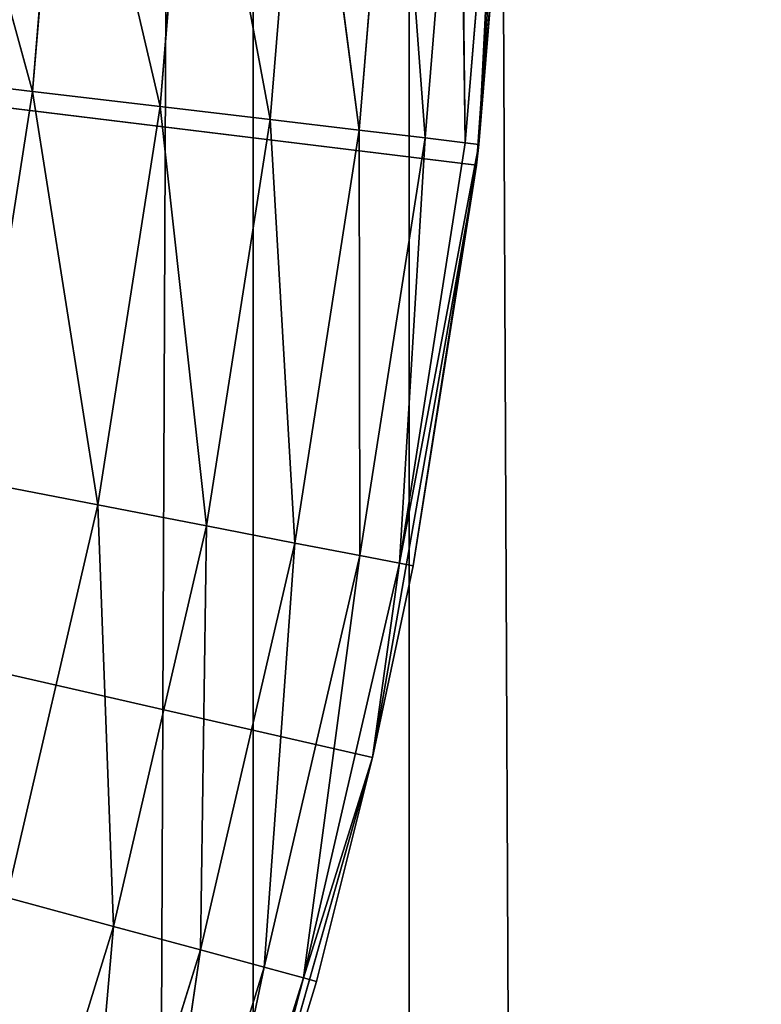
# Model space of a CAD drawing. Extents: x 0.4 to 80.4, y 0.1 to 20.1.
# Tile 574 of 656: x 78.9894 to 79.0719, y 17.3947 to 17.5043. Entities that reach past the tile are written whole.
import ezdxf

# ---------------------------------------------------------------- set-up
doc = ezdxf.new("R2010")
doc.units = 0
doc.header["$LTSCALE"] = 2.54
doc.layers.get('0').update_dxf_attribs({"color": 13, "linetype": 'CONTINUOUS'})

# ---------------------------------------------------------------- blocks, each defined once
blk = doc.blocks.new('P__KA_KUCHENNA_MOLISA_STL')
at = {"color": 0}
for p, q in [((78.93705, 0.16711, 71.77168), (79.01534, 19.96711, 71.73339)), ((78.93705, 0.16711, 71.77168), (79.01534, 19.96711, 71.73339)), ((79.01534, 0.16711, 71.73339), (79.01534, 19.96711, 71.73339)), ((79.01534, 0.16711, 71.73339), (79.01534, 19.96711, 71.73339)), ((79.0327, 0.16711, 72.67292), (79.0327, 19.96711, 72.67292)), ((79.0327, 0.16711, 72.67292), (79.0327, 19.96711, 72.67292)), ((79.11729, 0.16711, 72.69392), (79.0327, 19.96711, 72.67292)), ((79.11729, 0.16711, 72.69392), (79.0327, 19.96711, 72.67292)), ((79.04018, 17.48806, 89.4), (78.395, 17.56711, 89.4)), ((78.395, 17.56711, 89.4), (79.02863, 17.42214, 89.4)), ((79.04018, 17.48806, 89.4), (78.395, 17.56711, 89.4)), ((78.395, 17.56711, 89.4), (79.02863, 17.42214, 89.4)), ((79.04489, 17.55481, 89.4), (79.04018, 17.48806, 89.4)), ((79.04489, 17.55481, 89.4), (79.04018, 17.48806, 89.4)), ((78.97861, 17.54067, 88.90603), (78.99081, 17.49628, 88.9134)), ((78.97861, 17.54067, 88.90603), (78.99081, 17.49628, 88.9134)), ((78.99439, 17.53996, 88.9134), (78.99081, 17.49628, 88.9134)), ((78.99439, 17.53996, 88.9134), (78.99081, 17.49628, 88.9134)), ((78.99439, 17.53996, 88.9134), (79.00499, 17.49459, 88.92339)), ((78.99439, 17.53996, 88.9134), (79.00499, 17.49459, 88.92339)), ((79.00865, 17.53931, 88.92339), (79.00499, 17.49459, 88.92339)), ((79.00865, 17.53931, 88.92339), (79.00499, 17.49459, 88.92339)), ((79.00865, 17.53931, 88.92339), (79.01722, 17.49314, 88.93572)), ((79.00865, 17.53931, 88.92339), (79.01722, 17.49314, 88.93572)), ((79.02097, 17.53876, 88.93572), (79.01722, 17.49314, 88.93572)), ((79.02097, 17.53876, 88.93572), (79.01722, 17.49314, 88.93572)), ((79.02097, 17.53876, 88.93572), (79.02715, 17.49196, 88.95)), ((79.02097, 17.53876, 88.93572), (79.02715, 17.49196, 88.95)), ((79.03095, 17.5383, 88.95), (79.02715, 17.49196, 88.95)), ((79.03095, 17.5383, 88.95), (79.02715, 17.49196, 88.95)), ((79.03095, 17.5383, 88.95), (79.03447, 17.49109, 88.9658)), ((79.03095, 17.5383, 88.95), (79.03447, 17.49109, 88.9658)), ((79.03831, 17.53797, 88.9658), (79.03447, 17.49109, 88.9658)), ((79.03831, 17.53797, 88.9658), (79.03447, 17.49109, 88.9658)), ((79.03831, 17.53797, 88.9658), (79.03895, 17.49056, 88.98264)), ((79.03831, 17.53797, 88.9658), (79.03895, 17.49056, 88.98264)), ((79.04282, 17.53777, 88.98264), (79.03895, 17.49056, 88.98264)), ((79.04282, 17.53777, 88.98264), (79.03895, 17.49056, 88.98264)), ((79.04018, 17.48806, 89.4), (79.04434, 17.5377, 89)), ((79.04018, 17.48806, 89.4), (79.04434, 17.5377, 89)), ((79.04282, 17.53777, 88.98264), (79.04046, 17.49038, 89)), ((79.04282, 17.53777, 88.98264), (79.04046, 17.49038, 89)), ((79.04046, 17.49038, 89), (79.04434, 17.5377, 89)), ((79.04046, 17.49038, 89), (79.04434, 17.5377, 89)), ((78.97512, 17.49814, 88.90603), (78.99081, 17.49628, 88.9134)), ((78.97512, 17.49814, 88.90603), (78.99081, 17.49628, 88.9134)), ((78.98405, 17.45298, 88.9134), (78.99081, 17.49628, 88.9134)), ((78.98405, 17.45298, 88.9134), (78.99081, 17.49628, 88.9134)), ((78.99807, 17.45026, 88.92339), (78.99081, 17.49628, 88.9134)), ((78.99081, 17.49628, 88.9134), (79.00499, 17.49459, 88.92339)), ((78.99807, 17.45026, 88.92339), (78.99081, 17.49628, 88.9134)), ((78.99081, 17.49628, 88.9134), (79.00499, 17.49459, 88.92339)), ((78.99807, 17.45026, 88.92339), (79.00499, 17.49459, 88.92339)), ((78.99807, 17.45026, 88.92339), (79.00499, 17.49459, 88.92339)), ((79.01017, 17.44792, 88.93572), (79.00499, 17.49459, 88.92339)), ((79.00499, 17.49459, 88.92339), (79.01722, 17.49314, 88.93572)), ((79.01017, 17.44792, 88.93572), (79.00499, 17.49459, 88.92339)), ((79.00499, 17.49459, 88.92339), (79.01722, 17.49314, 88.93572)), ((79.01017, 17.44792, 88.93572), (79.01722, 17.49314, 88.93572)), ((79.01017, 17.44792, 88.93572), (79.01722, 17.49314, 88.93572)), ((79.01998, 17.44601, 88.95), (79.01722, 17.49314, 88.93572)), ((79.01722, 17.49314, 88.93572), (79.02715, 17.49196, 88.95)), ((79.01998, 17.44601, 88.95), (79.01722, 17.49314, 88.93572)), ((79.01722, 17.49314, 88.93572), (79.02715, 17.49196, 88.95)), ((79.01998, 17.44601, 88.95), (79.02715, 17.49196, 88.95)), ((79.01998, 17.44601, 88.95), (79.02715, 17.49196, 88.95)), ((79.02722, 17.44461, 88.9658), (79.02715, 17.49196, 88.95)), ((79.02715, 17.49196, 88.95), (79.03447, 17.49109, 88.9658)), ((79.02722, 17.44461, 88.9658), (79.02715, 17.49196, 88.95)), ((79.02715, 17.49196, 88.95), (79.03447, 17.49109, 88.9658)), ((79.02722, 17.44461, 88.9658), (79.03447, 17.49109, 88.9658)), ((79.02722, 17.44461, 88.9658), (79.03447, 17.49109, 88.9658)), ((79.03164, 17.44376, 88.98264), (79.03447, 17.49109, 88.9658)), ((79.03164, 17.44376, 88.98264), (79.03447, 17.49109, 88.9658)), ((79.03164, 17.44376, 88.98264), (79.03895, 17.49056, 88.98264)), ((79.03164, 17.44376, 88.98264), (79.03895, 17.49056, 88.98264)), ((79.03164, 17.44376, 88.98264), (79.04046, 17.49038, 89)), ((79.03164, 17.44376, 88.98264), (79.04046, 17.49038, 89)), ((79.03314, 17.44347, 89), (79.04046, 17.49038, 89)), ((79.03314, 17.44347, 89), (79.04046, 17.49038, 89)), ((79.03447, 17.49109, 88.9658), (79.03895, 17.49056, 88.98264)), ((79.03447, 17.49109, 88.9658), (79.03895, 17.49056, 88.98264)), ((79.04046, 17.49038, 89), (79.03895, 17.49056, 88.98264)), ((79.04046, 17.49038, 89), (79.03895, 17.49056, 88.98264)), ((79.04018, 17.48806, 89.4), (79.04046, 17.49038, 89)), ((79.04018, 17.48806, 89.4), (79.04046, 17.49038, 89)), ((79.04018, 17.48806, 89.4), (79.02863, 17.42214, 89.4)), ((79.04018, 17.48806, 89.4), (79.02863, 17.42214, 89.4)), ((79.03314, 17.44347, 89), (79.04018, 17.48806, 89.4)), ((79.03314, 17.44347, 89), (79.04018, 17.48806, 89.4)), ((78.98405, 17.45298, 88.9134), (78.99807, 17.45026, 88.92339)), ((78.98405, 17.45298, 88.9134), (78.99807, 17.45026, 88.92339)), ((78.98793, 17.40655, 88.92339), (78.99807, 17.45026, 88.92339)), ((78.98793, 17.40655, 88.92339), (78.99807, 17.45026, 88.92339)), ((78.99982, 17.40333, 88.93572), (78.99807, 17.45026, 88.92339)), ((78.99807, 17.45026, 88.92339), (79.01017, 17.44792, 88.93572)), ((78.99982, 17.40333, 88.93572), (78.99807, 17.45026, 88.92339)), ((78.99807, 17.45026, 88.92339), (79.01017, 17.44792, 88.93572)), ((78.99982, 17.40333, 88.93572), (79.01017, 17.44792, 88.93572)), ((78.99982, 17.40333, 88.93572), (79.01017, 17.44792, 88.93572)), ((79.00947, 17.40072, 88.95), (79.01017, 17.44792, 88.93572)), ((79.00947, 17.40072, 88.95), (79.01017, 17.44792, 88.93572)), ((79.01017, 17.44792, 88.93572), (79.01998, 17.44601, 88.95)), ((79.01017, 17.44792, 88.93572), (79.01998, 17.44601, 88.95)), ((79.00947, 17.40072, 88.95), (79.01998, 17.44601, 88.95)), ((79.00947, 17.40072, 88.95), (79.01998, 17.44601, 88.95)), ((79.01658, 17.39879, 88.9658), (79.01998, 17.44601, 88.95)), ((79.01658, 17.39879, 88.9658), (79.01998, 17.44601, 88.95)), ((79.01998, 17.44601, 88.95), (79.02722, 17.44461, 88.9658)), ((79.01998, 17.44601, 88.95), (79.02722, 17.44461, 88.9658)), ((79.01658, 17.39879, 88.9658), (79.02722, 17.44461, 88.9658)), ((79.01658, 17.39879, 88.9658), (79.02722, 17.44461, 88.9658)), ((79.02094, 17.39761, 88.98264), (79.02722, 17.44461, 88.9658)), ((79.02094, 17.39761, 88.98264), (79.02722, 17.44461, 88.9658)), ((79.02722, 17.44461, 88.9658), (79.03164, 17.44376, 88.98264)), ((79.02722, 17.44461, 88.9658), (79.03164, 17.44376, 88.98264)), ((79.02094, 17.39761, 88.98264), (79.03164, 17.44376, 88.98264)), ((79.02094, 17.39761, 88.98264), (79.03164, 17.44376, 88.98264)), ((79.02863, 17.42214, 89), (79.03164, 17.44376, 88.98264)), ((79.02863, 17.42214, 89), (79.03164, 17.44376, 88.98264)), ((79.02863, 17.42214, 89.4), (79.03314, 17.44347, 89)), ((79.02863, 17.42214, 89), (79.03314, 17.44347, 89)), ((79.02863, 17.42214, 89.4), (79.03314, 17.44347, 89)), ((79.02863, 17.42214, 89), (79.03314, 17.44347, 89)), ((79.03314, 17.44347, 89), (79.03164, 17.44376, 88.98264)), ((79.03314, 17.44347, 89), (79.03164, 17.44376, 88.98264)), ((79.02863, 17.42214, 89.4), (79.01036, 17.35776, 89.4)), ((79.02863, 17.42214, 89.4), (79.01036, 17.35776, 89.4)), ((79.02094, 17.39761, 88.98264), (79.02863, 17.42214, 89)), ((79.02094, 17.39761, 88.98264), (79.02863, 17.42214, 89)), ((79.02241, 17.39722, 89), (79.02863, 17.42214, 89.4)), ((79.02241, 17.39722, 89), (79.02863, 17.42214, 89.4)), ((79.02241, 17.39722, 89), (79.02863, 17.42214, 89)), ((79.02241, 17.39722, 89), (79.02863, 17.42214, 89)), ((79.02863, 17.42214, 89), (79.02863, 17.42214, 89.4)), ((79.02863, 17.42214, 89), (79.02863, 17.42214, 89.4)), ((78.98793, 17.40655, 88.92339), (78.99982, 17.40333, 88.93572)), ((78.98793, 17.40655, 88.92339), (78.99982, 17.40333, 88.93572)), ((78.98625, 17.35962, 88.93572), (78.99982, 17.40333, 88.93572)), ((78.98625, 17.35962, 88.93572), (78.99982, 17.40333, 88.93572)), ((78.99569, 17.35631, 88.95), (78.99982, 17.40333, 88.93572)), ((78.99569, 17.35631, 88.95), (78.99982, 17.40333, 88.93572)), ((78.99982, 17.40333, 88.93572), (79.00947, 17.40072, 88.95)), ((78.99982, 17.40333, 88.93572), (79.00947, 17.40072, 88.95)), ((78.99569, 17.35631, 88.95), (79.00947, 17.40072, 88.95)), ((78.99569, 17.35631, 88.95), (79.00947, 17.40072, 88.95)), ((79.00264, 17.35387, 88.9658), (79.00947, 17.40072, 88.95)), ((79.00264, 17.35387, 88.9658), (79.00947, 17.40072, 88.95)), ((79.00947, 17.40072, 88.95), (79.01658, 17.39879, 88.9658)), ((79.00947, 17.40072, 88.95), (79.01658, 17.39879, 88.9658)), ((79.00264, 17.35387, 88.9658), (79.01658, 17.39879, 88.9658)), ((79.00264, 17.35387, 88.9658), (79.01658, 17.39879, 88.9658)), ((79.0069, 17.35237, 88.98264), (79.01658, 17.39879, 88.9658)), ((79.0069, 17.35237, 88.98264), (79.01658, 17.39879, 88.9658)), ((79.01658, 17.39879, 88.9658), (79.02094, 17.39761, 88.98264)), ((79.01658, 17.39879, 88.9658), (79.02094, 17.39761, 88.98264)), ((79.0069, 17.35237, 88.98264), (79.02094, 17.39761, 88.98264)), ((79.0069, 17.35237, 88.98264), (79.02094, 17.39761, 88.98264)), ((79.01036, 17.35776, 89), (79.02094, 17.39761, 88.98264)), ((79.01036, 17.35776, 89), (79.02094, 17.39761, 88.98264)), ((79.01036, 17.35776, 89.4), (79.02241, 17.39722, 89)), ((79.01036, 17.35776, 89), (79.02241, 17.39722, 89)), ((79.01036, 17.35776, 89.4), (79.02241, 17.39722, 89)), ((79.01036, 17.35776, 89), (79.02241, 17.39722, 89)), ((79.02241, 17.39722, 89), (79.02094, 17.39761, 88.98264)), ((79.02241, 17.39722, 89), (79.02094, 17.39761, 88.98264))]:
    blk.add_line(p, q, dxfattribs=at)
mesh = blk.add_polyface(dxfattribs=at)
corners = [(79.01534, 0.16711, 71.73339), (78.93705, 0.16711, 71.77168), (79.01534, 19.96711, 71.73339)]
mesh.append_faces([[corners[k] for k in face] for face in [(0, 1, 2)]], dxfattribs={"color": 0})
mesh = blk.add_polyface(dxfattribs=at)
corners = [(79.01534, 19.96711, 71.73339), (78.93705, 0.16711, 71.77168), (78.93705, 19.96711, 71.77168)]
mesh.append_faces([[corners[k] for k in face] for face in [(0, 1, 2)]], dxfattribs={"color": 0})
mesh = blk.add_polyface(dxfattribs=at)
corners = [(79.0327, 0.16711, 72.67292), (78.95304, 19.96711, 72.63755), (78.95304, 0.16711, 72.63755)]
mesh.append_faces([[corners[k] for k in face] for face in [(0, 1, 2)]], dxfattribs={"color": 0})
mesh = blk.add_polyface(dxfattribs=at)
corners = [(79.0327, 19.96711, 72.67292), (78.95304, 19.96711, 72.63755), (79.0327, 0.16711, 72.67292)]
mesh.append_faces([[corners[k] for k in face] for face in [(0, 1, 2)]], dxfattribs={"color": 0})
mesh = blk.add_polyface(dxfattribs=at)
corners = [(79.0991, 0.16711, 71.70928), (79.01534, 0.16711, 71.73339), (79.0991, 19.96711, 71.70928)]
mesh.append_faces([[corners[k] for k in face] for face in [(0, 1, 2)]], dxfattribs={"color": 0})
mesh = blk.add_polyface(dxfattribs=at)
corners = [(79.0991, 19.96711, 71.70928), (79.01534, 0.16711, 71.73339), (79.01534, 19.96711, 71.73339)]
mesh.append_faces([[corners[k] for k in face] for face in [(0, 1, 2)]], dxfattribs={"color": 0})
mesh = blk.add_polyface(dxfattribs=at)
corners = [(79.11729, 0.16711, 72.69392), (79.0327, 19.96711, 72.67292), (79.0327, 0.16711, 72.67292)]
mesh.append_faces([[corners[k] for k in face] for face in [(0, 1, 2)]], dxfattribs={"color": 0})
mesh = blk.add_polyface(dxfattribs=at)
corners = [(79.11729, 19.96711, 72.69392), (79.0327, 19.96711, 72.67292), (79.11729, 0.16711, 72.69392)]
mesh.append_faces([[corners[k] for k in face] for face in [(0, 1, 2)]], dxfattribs={"color": 0})
mesh = blk.add_polyface(dxfattribs=at)
corners = [(80.395, 19.86711, 89.4), (78.7239, 2.68682, 89.4), (78.69811, 2.74211, 89.4)]
mesh.append_faces([[corners[k] for k in face] for face in [(0, 1, 2)]], dxfattribs={"color": 0})
mesh = blk.add_polyface(dxfattribs=at)
corners = [(80.395, 19.86711, 89.4), (78.69811, 2.74211, 89.4), (78.7239, 17.4474, 89.4)]
mesh.append_faces([[corners[k] for k in face] for face in [(0, 1, 2)]], dxfattribs={"color": 0})
mesh = blk.add_polyface(dxfattribs=at)
corners = [(80.395, 19.86711, 89.5), (78.69811, 2.74211, 89.5), (78.7239, 2.68682, 89.5)]
mesh.append_faces([[corners[k] for k in face] for face in [(0, 1, 2)]], dxfattribs={"color": 0})
mesh = blk.add_polyface(dxfattribs=at)
corners = [(80.395, 19.86711, 89.5), (78.7239, 17.4474, 89.5), (78.69811, 2.74211, 89.5)]
mesh.append_faces([[corners[k] for k in face] for face in [(0, 1, 2)]], dxfattribs={"color": 0})
mesh = blk.add_polyface(dxfattribs=at)
corners = [(80.395, 19.86711, 89.4), (78.73969, 2.62789, 89.4), (78.7239, 2.68682, 89.4)]
mesh.append_faces([[corners[k] for k in face] for face in [(0, 1, 2)]], dxfattribs={"color": 0})
mesh = blk.add_polyface(dxfattribs=at)
corners = [(80.395, 19.86711, 89.4), (78.7239, 17.4474, 89.4), (78.73969, 17.50633, 89.4)]
mesh.append_faces([[corners[k] for k in face] for face in [(0, 1, 2)]], dxfattribs={"color": 0})
mesh = blk.add_polyface(dxfattribs=at)
corners = [(80.395, 19.86711, 89.5), (78.7239, 2.68682, 89.5), (80.395, 0.26711, 89.5)]
mesh.append_faces([[corners[k] for k in face] for face in [(0, 1, 2)]], dxfattribs={"color": 0})
mesh = blk.add_polyface(dxfattribs=at)
corners = [(80.395, 19.86711, 89.5), (78.73969, 17.50633, 89.5), (78.7239, 17.4474, 89.5)]
mesh.append_faces([[corners[k] for k in face] for face in [(0, 1, 2)]], dxfattribs={"color": 0})
mesh = blk.add_polyface(dxfattribs=at)
corners = [(80.395, 0.26711, 89.4), (78.73969, 2.62789, 89.4), (80.395, 19.86711, 89.4)]
mesh.append_faces([[corners[k] for k in face] for face in [(0, 1, 2)]], dxfattribs={"color": 0})
mesh = blk.add_polyface(dxfattribs=at)
corners = [(79.04018, 17.48806, 89.4), (78.395, 17.56711, 89.4), (79.02863, 17.42214, 89.4)]
mesh.append_faces([[corners[k] for k in face] for face in [(0, 1, 2)]], dxfattribs={"color": 0})
mesh = blk.add_polyface(dxfattribs=at)
corners = [(79.04489, 17.55481, 89.4), (78.395, 17.56711, 89.4), (79.04018, 17.48806, 89.4)]
mesh.append_faces([[corners[k] for k in face] for face in [(0, 1, 2)]], dxfattribs={"color": 0})
mesh = blk.add_polyface(dxfattribs=at)
corners = [(79.01036, 17.35776, 89.4), (78.395, 17.56711, 89.4), (78.98558, 17.29559, 89.4)]
mesh.append_faces([[corners[k] for k in face] for face in [(0, 1, 2)]], dxfattribs={"color": 0})
mesh = blk.add_polyface(dxfattribs=at)
corners = [(79.02863, 17.42214, 89.4), (78.395, 17.56711, 89.4), (79.01036, 17.35776, 89.4)]
mesh.append_faces([[corners[k] for k in face] for face in [(0, 1, 2)]], dxfattribs={"color": 0})
mesh = blk.add_polyface(dxfattribs=at)
corners = [(79.04489, 17.55481, 89.4), (79.04018, 17.48806, 89.4), (79.04434, 17.5377, 89)]
mesh.append_faces([[corners[k] for k in face] for face in [(0, 1, 2)]], dxfattribs={"color": 0})
mesh = blk.add_polyface(dxfattribs=at)
corners = [(78.99081, 17.49628, 88.9134), (78.97512, 17.49814, 88.90603), (78.97861, 17.54067, 88.90603)]
mesh.append_faces([[corners[k] for k in face] for face in [(0, 1, 2)]], dxfattribs={"color": 0})
mesh = blk.add_polyface(dxfattribs=at)
corners = [(78.99439, 17.53996, 88.9134), (78.99081, 17.49628, 88.9134), (78.97861, 17.54067, 88.90603)]
mesh.append_faces([[corners[k] for k in face] for face in [(0, 1, 2)]], dxfattribs={"color": 0})
mesh = blk.add_polyface(dxfattribs=at)
corners = [(79.00499, 17.49459, 88.92339), (78.99081, 17.49628, 88.9134), (78.99439, 17.53996, 88.9134)]
mesh.append_faces([[corners[k] for k in face] for face in [(0, 1, 2)]], dxfattribs={"color": 0})
mesh = blk.add_polyface(dxfattribs=at)
corners = [(79.00865, 17.53931, 88.92339), (79.00499, 17.49459, 88.92339), (78.99439, 17.53996, 88.9134)]
mesh.append_faces([[corners[k] for k in face] for face in [(0, 1, 2)]], dxfattribs={"color": 0})
mesh = blk.add_polyface(dxfattribs=at)
corners = [(79.01722, 17.49314, 88.93572), (79.00499, 17.49459, 88.92339), (79.00865, 17.53931, 88.92339)]
mesh.append_faces([[corners[k] for k in face] for face in [(0, 1, 2)]], dxfattribs={"color": 0})
mesh = blk.add_polyface(dxfattribs=at)
corners = [(79.02097, 17.53876, 88.93572), (79.01722, 17.49314, 88.93572), (79.00865, 17.53931, 88.92339)]
mesh.append_faces([[corners[k] for k in face] for face in [(0, 1, 2)]], dxfattribs={"color": 0})
mesh = blk.add_polyface(dxfattribs=at)
corners = [(79.02097, 17.53876, 88.93572), (79.02715, 17.49196, 88.95), (79.01722, 17.49314, 88.93572)]
mesh.append_faces([[corners[k] for k in face] for face in [(0, 1, 2)]], dxfattribs={"color": 0})
mesh = blk.add_polyface(dxfattribs=at)
corners = [(79.02097, 17.53876, 88.93572), (79.03095, 17.5383, 88.95), (79.02715, 17.49196, 88.95)]
mesh.append_faces([[corners[k] for k in face] for face in [(0, 1, 2)]], dxfattribs={"color": 0})
mesh = blk.add_polyface(dxfattribs=at)
corners = [(79.03095, 17.5383, 88.95), (79.03447, 17.49109, 88.9658), (79.02715, 17.49196, 88.95)]
mesh.append_faces([[corners[k] for k in face] for face in [(0, 1, 2)]], dxfattribs={"color": 0})
mesh = blk.add_polyface(dxfattribs=at)
corners = [(79.03095, 17.5383, 88.95), (79.03831, 17.53797, 88.9658), (79.03447, 17.49109, 88.9658)]
mesh.append_faces([[corners[k] for k in face] for face in [(0, 1, 2)]], dxfattribs={"color": 0})
mesh = blk.add_polyface(dxfattribs=at)
corners = [(79.03831, 17.53797, 88.9658), (79.03895, 17.49056, 88.98264), (79.03447, 17.49109, 88.9658)]
mesh.append_faces([[corners[k] for k in face] for face in [(0, 1, 2)]], dxfattribs={"color": 0})
mesh = blk.add_polyface(dxfattribs=at)
corners = [(79.03831, 17.53797, 88.9658), (79.04282, 17.53777, 88.98264), (79.03895, 17.49056, 88.98264)]
mesh.append_faces([[corners[k] for k in face] for face in [(0, 1, 2)]], dxfattribs={"color": 0})
mesh = blk.add_polyface(dxfattribs=at)
corners = [(79.04282, 17.53777, 88.98264), (79.04046, 17.49038, 89), (79.03895, 17.49056, 88.98264)]
mesh.append_faces([[corners[k] for k in face] for face in [(0, 1, 2)]], dxfattribs={"color": 0})
mesh = blk.add_polyface(dxfattribs=at)
corners = [(79.04434, 17.5377, 89), (79.04018, 17.48806, 89.4), (79.04046, 17.49038, 89)]
mesh.append_faces([[corners[k] for k in face] for face in [(0, 1, 2)]], dxfattribs={"color": 0})
mesh = blk.add_polyface(dxfattribs=at)
corners = [(79.04282, 17.53777, 88.98264), (79.04434, 17.5377, 89), (79.04046, 17.49038, 89)]
mesh.append_faces([[corners[k] for k in face] for face in [(0, 1, 2)]], dxfattribs={"color": 0})
mesh = blk.add_polyface(dxfattribs=at)
corners = [(78.99081, 17.49628, 88.9134), (78.98405, 17.45298, 88.9134), (78.97512, 17.49814, 88.90603)]
mesh.append_faces([[corners[k] for k in face] for face in [(0, 1, 2)]], dxfattribs={"color": 0})
mesh = blk.add_polyface(dxfattribs=at)
corners = [(78.99807, 17.45026, 88.92339), (78.98405, 17.45298, 88.9134), (78.99081, 17.49628, 88.9134)]
mesh.append_faces([[corners[k] for k in face] for face in [(0, 1, 2)]], dxfattribs={"color": 0})
mesh = blk.add_polyface(dxfattribs=at)
corners = [(79.00499, 17.49459, 88.92339), (78.99807, 17.45026, 88.92339), (78.99081, 17.49628, 88.9134)]
mesh.append_faces([[corners[k] for k in face] for face in [(0, 1, 2)]], dxfattribs={"color": 0})
mesh = blk.add_polyface(dxfattribs=at)
corners = [(79.01017, 17.44792, 88.93572), (78.99807, 17.45026, 88.92339), (79.00499, 17.49459, 88.92339)]
mesh.append_faces([[corners[k] for k in face] for face in [(0, 1, 2)]], dxfattribs={"color": 0})
mesh = blk.add_polyface(dxfattribs=at)
corners = [(79.01722, 17.49314, 88.93572), (79.01017, 17.44792, 88.93572), (79.00499, 17.49459, 88.92339)]
mesh.append_faces([[corners[k] for k in face] for face in [(0, 1, 2)]], dxfattribs={"color": 0})
mesh = blk.add_polyface(dxfattribs=at)
corners = [(79.01722, 17.49314, 88.93572), (79.01998, 17.44601, 88.95), (79.01017, 17.44792, 88.93572)]
mesh.append_faces([[corners[k] for k in face] for face in [(0, 1, 2)]], dxfattribs={"color": 0})
mesh = blk.add_polyface(dxfattribs=at)
corners = [(79.01722, 17.49314, 88.93572), (79.02715, 17.49196, 88.95), (79.01998, 17.44601, 88.95)]
mesh.append_faces([[corners[k] for k in face] for face in [(0, 1, 2)]], dxfattribs={"color": 0})
mesh = blk.add_polyface(dxfattribs=at)
corners = [(79.02715, 17.49196, 88.95), (79.02722, 17.44461, 88.9658), (79.01998, 17.44601, 88.95)]
mesh.append_faces([[corners[k] for k in face] for face in [(0, 1, 2)]], dxfattribs={"color": 0})
mesh = blk.add_polyface(dxfattribs=at)
corners = [(79.02715, 17.49196, 88.95), (79.03447, 17.49109, 88.9658), (79.02722, 17.44461, 88.9658)]
mesh.append_faces([[corners[k] for k in face] for face in [(0, 1, 2)]], dxfattribs={"color": 0})
mesh = blk.add_polyface(dxfattribs=at)
corners = [(79.03447, 17.49109, 88.9658), (79.03164, 17.44376, 88.98264), (79.02722, 17.44461, 88.9658)]
mesh.append_faces([[corners[k] for k in face] for face in [(0, 1, 2)]], dxfattribs={"color": 0})
mesh = blk.add_polyface(dxfattribs=at)
corners = [(79.03447, 17.49109, 88.9658), (79.03895, 17.49056, 88.98264), (79.03164, 17.44376, 88.98264)]
mesh.append_faces([[corners[k] for k in face] for face in [(0, 1, 2)]], dxfattribs={"color": 0})
mesh = blk.add_polyface(dxfattribs=at)
corners = [(79.03895, 17.49056, 88.98264), (79.04046, 17.49038, 89), (79.03164, 17.44376, 88.98264)]
mesh.append_faces([[corners[k] for k in face] for face in [(0, 1, 2)]], dxfattribs={"color": 0})
mesh = blk.add_polyface(dxfattribs=at)
corners = [(79.04046, 17.49038, 89), (79.03314, 17.44347, 89), (79.03164, 17.44376, 88.98264)]
mesh.append_faces([[corners[k] for k in face] for face in [(0, 1, 2)]], dxfattribs={"color": 0})
mesh = blk.add_polyface(dxfattribs=at)
corners = [(79.04046, 17.49038, 89), (79.04018, 17.48806, 89.4), (79.03314, 17.44347, 89)]
mesh.append_faces([[corners[k] for k in face] for face in [(0, 1, 2)]], dxfattribs={"color": 0})
mesh = blk.add_polyface(dxfattribs=at)
corners = [(79.04018, 17.48806, 89.4), (79.02863, 17.42214, 89.4), (79.03314, 17.44347, 89)]
mesh.append_faces([[corners[k] for k in face] for face in [(0, 1, 2)]], dxfattribs={"color": 0})
mesh = blk.add_polyface(dxfattribs=at)
corners = [(78.99807, 17.45026, 88.92339), (78.98793, 17.40655, 88.92339), (78.98405, 17.45298, 88.9134)]
mesh.append_faces([[corners[k] for k in face] for face in [(0, 1, 2)]], dxfattribs={"color": 0})
mesh = blk.add_polyface(dxfattribs=at)
corners = [(78.99982, 17.40333, 88.93572), (78.98793, 17.40655, 88.92339), (78.99807, 17.45026, 88.92339)]
mesh.append_faces([[corners[k] for k in face] for face in [(0, 1, 2)]], dxfattribs={"color": 0})
mesh = blk.add_polyface(dxfattribs=at)
corners = [(79.01017, 17.44792, 88.93572), (78.99982, 17.40333, 88.93572), (78.99807, 17.45026, 88.92339)]
mesh.append_faces([[corners[k] for k in face] for face in [(0, 1, 2)]], dxfattribs={"color": 0})
mesh = blk.add_polyface(dxfattribs=at)
corners = [(79.01017, 17.44792, 88.93572), (79.00947, 17.40072, 88.95), (78.99982, 17.40333, 88.93572)]
mesh.append_faces([[corners[k] for k in face] for face in [(0, 1, 2)]], dxfattribs={"color": 0})
mesh = blk.add_polyface(dxfattribs=at)
corners = [(79.01017, 17.44792, 88.93572), (79.01998, 17.44601, 88.95), (79.00947, 17.40072, 88.95)]
mesh.append_faces([[corners[k] for k in face] for face in [(0, 1, 2)]], dxfattribs={"color": 0})
mesh = blk.add_polyface(dxfattribs=at)
corners = [(79.01998, 17.44601, 88.95), (79.01658, 17.39879, 88.9658), (79.00947, 17.40072, 88.95)]
mesh.append_faces([[corners[k] for k in face] for face in [(0, 1, 2)]], dxfattribs={"color": 0})
mesh = blk.add_polyface(dxfattribs=at)
corners = [(79.01998, 17.44601, 88.95), (79.02722, 17.44461, 88.9658), (79.01658, 17.39879, 88.9658)]
mesh.append_faces([[corners[k] for k in face] for face in [(0, 1, 2)]], dxfattribs={"color": 0})
mesh = blk.add_polyface(dxfattribs=at)
corners = [(79.02722, 17.44461, 88.9658), (79.02094, 17.39761, 88.98264), (79.01658, 17.39879, 88.9658)]
mesh.append_faces([[corners[k] for k in face] for face in [(0, 1, 2)]], dxfattribs={"color": 0})
mesh = blk.add_polyface(dxfattribs=at)
corners = [(79.02722, 17.44461, 88.9658), (79.03164, 17.44376, 88.98264), (79.02094, 17.39761, 88.98264)]
mesh.append_faces([[corners[k] for k in face] for face in [(0, 1, 2)]], dxfattribs={"color": 0})
mesh = blk.add_polyface(dxfattribs=at)
corners = [(79.03164, 17.44376, 88.98264), (79.02863, 17.42214, 89), (79.02094, 17.39761, 88.98264)]
mesh.append_faces([[corners[k] for k in face] for face in [(0, 1, 2)]], dxfattribs={"color": 0})
mesh = blk.add_polyface(dxfattribs=at)
corners = [(79.03164, 17.44376, 88.98264), (79.03314, 17.44347, 89), (79.02863, 17.42214, 89)]
mesh.append_faces([[corners[k] for k in face] for face in [(0, 1, 2)]], dxfattribs={"color": 0})
mesh = blk.add_polyface(dxfattribs=at)
corners = [(79.03314, 17.44347, 89), (79.02863, 17.42214, 89.4), (79.02863, 17.42214, 89)]
mesh.append_faces([[corners[k] for k in face] for face in [(0, 1, 2)]], dxfattribs={"color": 0})
mesh = blk.add_polyface(dxfattribs=at)
corners = [(79.02863, 17.42214, 89.4), (79.01036, 17.35776, 89.4), (79.02241, 17.39722, 89)]
mesh.append_faces([[corners[k] for k in face] for face in [(0, 1, 2)]], dxfattribs={"color": 0})
mesh = blk.add_polyface(dxfattribs=at)
corners = [(79.02863, 17.42214, 89), (79.02241, 17.39722, 89), (79.02094, 17.39761, 88.98264)]
mesh.append_faces([[corners[k] for k in face] for face in [(0, 1, 2)]], dxfattribs={"color": 0})
mesh = blk.add_polyface(dxfattribs=at)
corners = [(79.02863, 17.42214, 89.4), (79.02241, 17.39722, 89), (79.02863, 17.42214, 89)]
mesh.append_faces([[corners[k] for k in face] for face in [(0, 1, 2)]], dxfattribs={"color": 0})
mesh = blk.add_polyface(dxfattribs=at)
corners = [(78.99982, 17.40333, 88.93572), (78.98625, 17.35962, 88.93572), (78.98793, 17.40655, 88.92339)]
mesh.append_faces([[corners[k] for k in face] for face in [(0, 1, 2)]], dxfattribs={"color": 0})
mesh = blk.add_polyface(dxfattribs=at)
corners = [(78.99982, 17.40333, 88.93572), (78.99569, 17.35631, 88.95), (78.98625, 17.35962, 88.93572)]
mesh.append_faces([[corners[k] for k in face] for face in [(0, 1, 2)]], dxfattribs={"color": 0})
mesh = blk.add_polyface(dxfattribs=at)
corners = [(78.99982, 17.40333, 88.93572), (79.00947, 17.40072, 88.95), (78.99569, 17.35631, 88.95)]
mesh.append_faces([[corners[k] for k in face] for face in [(0, 1, 2)]], dxfattribs={"color": 0})
mesh = blk.add_polyface(dxfattribs=at)
corners = [(79.00947, 17.40072, 88.95), (79.00264, 17.35387, 88.9658), (78.99569, 17.35631, 88.95)]
mesh.append_faces([[corners[k] for k in face] for face in [(0, 1, 2)]], dxfattribs={"color": 0})
mesh = blk.add_polyface(dxfattribs=at)
corners = [(79.00947, 17.40072, 88.95), (79.01658, 17.39879, 88.9658), (79.00264, 17.35387, 88.9658)]
mesh.append_faces([[corners[k] for k in face] for face in [(0, 1, 2)]], dxfattribs={"color": 0})
mesh = blk.add_polyface(dxfattribs=at)
corners = [(79.01658, 17.39879, 88.9658), (79.0069, 17.35237, 88.98264), (79.00264, 17.35387, 88.9658)]
mesh.append_faces([[corners[k] for k in face] for face in [(0, 1, 2)]], dxfattribs={"color": 0})
mesh = blk.add_polyface(dxfattribs=at)
corners = [(79.01658, 17.39879, 88.9658), (79.02094, 17.39761, 88.98264), (79.0069, 17.35237, 88.98264)]
mesh.append_faces([[corners[k] for k in face] for face in [(0, 1, 2)]], dxfattribs={"color": 0})
mesh = blk.add_polyface(dxfattribs=at)
corners = [(79.02094, 17.39761, 88.98264), (79.01036, 17.35776, 89), (79.0069, 17.35237, 88.98264)]
mesh.append_faces([[corners[k] for k in face] for face in [(0, 1, 2)]], dxfattribs={"color": 0})
mesh = blk.add_polyface(dxfattribs=at)
corners = [(79.02094, 17.39761, 88.98264), (79.02241, 17.39722, 89), (79.01036, 17.35776, 89)]
mesh.append_faces([[corners[k] for k in face] for face in [(0, 1, 2)]], dxfattribs={"color": 0})
mesh = blk.add_polyface(dxfattribs=at)
corners = [(79.02241, 17.39722, 89), (79.01036, 17.35776, 89.4), (79.01036, 17.35776, 89)]
mesh.append_faces([[corners[k] for k in face] for face in [(0, 1, 2)]], dxfattribs={"color": 0})

msp = doc.modelspace()

# ---------------------------------------------------------------- block references
at = {"color": 0}
msp.add_blockref('P__KA_KUCHENNA_MOLISA_STL', (0, 0), dxfattribs=at)

doc.saveas('drawing.dxf')
